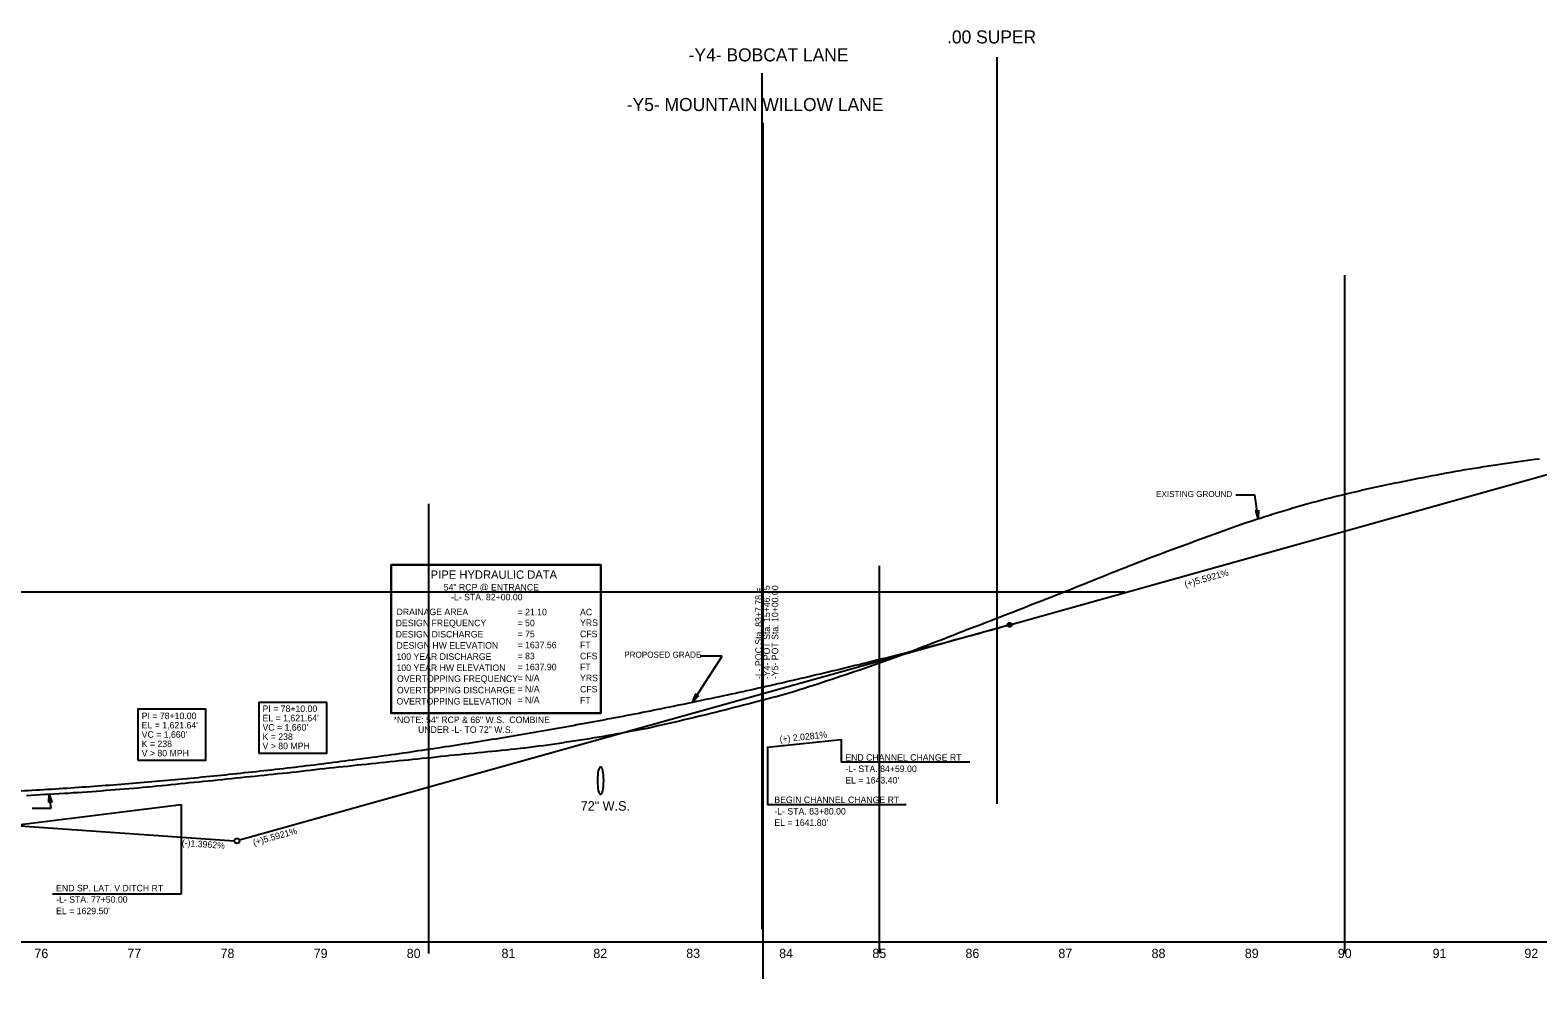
# Model space of a CAD drawing. Extents: x 498575 to 532350, y 405181 to 484585.
# Drawn here: x 512407 to 514026, y 483194 to 484213 of the extents above; entities that cross this region are included whole.
import ezdxf

# ---------------------------------------------------------------- set-up
doc = ezdxf.new("R2010")
doc.units = 0
for name, color, linetype in [('Exist Profile Cell', 7, 'Continuous'), ('Exist Vertical Profile Ground Line', 7, 'Continuous'), ('Exist Vertical Profile Horizontal Axis Label Major', 7, 'Continuous'), ('Prop Drainage Structure Pipe Welded Steel 54in Label', 7, 'Continuous'), ('Prop Grid Mask', 7, 'Continuous'), ('Prop PFL Text', 7, 'Continuous'), ('Prop Vertical Profile Curve Label', 7, 'Continuous'), ('Prop Vertical Profile Ditch Grade Right', 7, 'Continuous'), ('Prop Vertical Profile Ditch Grade Right Label', 7, 'Continuous'), ('Prop Vertical Profile Grade', 7, 'Continuous'), ('Prop Vertical Profile Grade Label', 7, 'Continuous'), ('Prop Vertical Profile Strip Grade', 7, 'Continuous'), ('Prop VPI Label', 7, 'Continuous'), ('Scratch_Level_2', 7, 'Continuous'), ('Scratch_Level_4', 7, 'Continuous'), ('Scratch_Level_5', 7, 'Continuous'), ('Sheet Data Text CELL', 7, 'Continuous')]:
    doc.layers.add(name, color=color, linetype=linetype)

msp = doc.modelspace()

# ---------------------------------------------------------------- linework, layer by layer
at = {"layer": 'Exist Profile Cell'}
msp.add_line((505856.7, 483233.7), (526056.7, 483233.7), dxfattribs=at)
at = {"layer": 'Exist Vertical Profile Ground Line'}
for points in [[(513813.2, 483712.9), (513818.2, 483714.1), (513823.2, 483715.3), (513828.2, 483716.5), (513833.2, 483717.6), (513838.2, 483718.8), (513843.2, 483719.9), (513848.2, 483721), (513853.2, 483722.1), (513858.2, 483723.2), (513863.2, 483724.2), (513868.2, 483725.3), (513873.2, 483726.3), (513878.2, 483727.3), (513883.2, 483728.3), (513888.2, 483729.3), (513893.2, 483730.3), (513898.2, 483731.3), (513903.2, 483732.3), (513908.2, 483733.3), (513913.2, 483734.3), (513918.2, 483735.2), (513923.2, 483736.2), (513928.2, 483737.1), (513933.2, 483738), (513938.2, 483738.9), (513943.2, 483739.8), (513948.2, 483740.7), (513953.2, 483741.5), (513958.2, 483742.3), (513963.2, 483743.1), (513968.2, 483743.9), (513973.2, 483744.7), (513978.2, 483745.4), (513983.2, 483746.2), (513988.2, 483746.9), (513993.2, 483747.6), (513998.2, 483748.3), (514003.2, 483749), (514008.2, 483749.7), (514013.2, 483750.4), (514018.2, 483751.1), (514023.2, 483751.7), (514028.2, 483752.3)], [(513313.2, 483531.1), (513318.2, 483532.8), (513323.2, 483534.7), (513328.2, 483536.4), (513333.2, 483538.2), (513338.2, 483540.1), (513343.2, 483541.9), (513348.2, 483543.8), (513353.2, 483545.7), (513358.2, 483547.6), (513363.2, 483549.5), (513368.2, 483551.4), (513373.2, 483553.3), (513378.2, 483555.3), (513383.2, 483557.2), (513388.2, 483559.1), (513393.2, 483561.1), (513398.2, 483563), (513403.2, 483564.9), (513408.2, 483566.9), (513413.2, 483568.8), (513418.2, 483570.7), (513423.2, 483572.6), (513428.2, 483574.5), (513433.2, 483576.4), (513438.2, 483578.3), (513443.2, 483580.3), (513448.2, 483582.2), (513453.2, 483584.2), (513458.2, 483586.1), (513463.2, 483588.1), (513468.2, 483590.1), (513473.2, 483592), (513478.2, 483594), (513483.2, 483596), (513488.2, 483597.9), (513493.2, 483599.9), (513498.2, 483601.9), (513503.2, 483603.8), (513508.2, 483605.8), (513513.2, 483607.8), (513518.2, 483609.7), (513523.2, 483611.7), (513528.2, 483613.7), (513533.2, 483615.7), (513538.2, 483617.7), (513543.2, 483619.7), (513548.2, 483621.7), (513553.2, 483623.7), (513558.2, 483625.7), (513563.2, 483627.7), (513568.2, 483629.7), (513573.2, 483631.7), (513578.2, 483633.6), (513583.2, 483635.6), (513588.2, 483637.6), (513593.2, 483639.6), (513598.2, 483641.5), (513603.2, 483643.5), (513608.2, 483645.4), (513613.2, 483647.3), (513618.2, 483649.2), (513623.2, 483651.1), (513628.2, 483653), (513633.2, 483654.9), (513638.2, 483656.7), (513643.2, 483658.6), (513648.2, 483660.4), (513653.2, 483662.2), (513658.2, 483664.1), (513663.2, 483665.9), (513668.2, 483667.7), (513673.2, 483669.5), (513678.2, 483671.3), (513683.2, 483673), (513688.2, 483674.9), (513693.2, 483676.7), (513698.2, 483678.4), (513703.2, 483680.2), (513708.2, 483681.9), (513713.2, 483683.7), (513718.2, 483685.3), (513723.2, 483687), (513728.2, 483688.7), (513733.2, 483690.3), (513738.2, 483691.9), (513743.2, 483693.4), (513748.2, 483695), (513753.2, 483696.5), (513758.2, 483698), (513763.2, 483699.5), (513768.2, 483701), (513773.2, 483702.4), (513778.2, 483703.8), (513783.2, 483705.2), (513788.2, 483706.5), (513793.2, 483707.9), (513798.2, 483709.2), (513803.2, 483710.4), (513808.2, 483711.7), (513813.2, 483712.9)], [(512813.2, 483429.2), (512818.2, 483429.7), (512823.2, 483430.2), (512828.2, 483430.7), (512833.2, 483431.2), (512838.2, 483431.7), (512843.2, 483432.3), (512848.2, 483432.8), (512853.2, 483433.3), (512858.2, 483433.9), (512863.2, 483434.4), (512868.2, 483434.9), (512873.2, 483435.4), (512878.2, 483435.9), (512883.2, 483436.3), (512888.2, 483436.9), (512893.2, 483437.3), (512898.2, 483437.8), (512903.2, 483438.3), (512908.2, 483438.8), (512913.2, 483439.3), (512918.2, 483439.8), (512923.2, 483440.4), (512928.2, 483440.9), (512933.2, 483441.4), (512938.2, 483442), (512943.2, 483442.6), (512948.2, 483443.2), (512953.2, 483443.9), (512958.2, 483444.5), (512963.2, 483445.2), (512968.2, 483445.9), (512973.2, 483446.6), (512978.2, 483447.4), (512983.2, 483448.2), (512988.2, 483448.9), (512993.2, 483449.7), (512998.2, 483450.5), (513003.2, 483451.3), (513008.2, 483452.1), (513013.2, 483452.9), (513018.2, 483453.7), (513023.2, 483454.6), (513028.2, 483455.4), (513033.2, 483456.3), (513038.2, 483457.2), (513043.2, 483458.1), (513048.2, 483459), (513053.2, 483460), (513058.2, 483460.9), (513063.2, 483461.9), (513068.2, 483462.8), (513073.2, 483463.9), (513078.2, 483465), (513083.2, 483466.1), (513088.2, 483467.2), (513093.2, 483468.3), (513098.2, 483469.4), (513103.2, 483470.6), (513108.2, 483471.8), (513113.2, 483473), (513118.2, 483474.1), (513123.2, 483475.4), (513128.2, 483476.6), (513133.2, 483477.8), (513138.2, 483479), (513143.2, 483480.3), (513148.2, 483481.5), (513153.2, 483482.8), (513158.2, 483484.1), (513163.2, 483485.4), (513168.2, 483486.7), (513173.2, 483488), (513178.2, 483489.3), (513183.2, 483490.6), (513188.2, 483491.9), (513193.2, 483493.2), (513198.2, 483494.5), (513203.2, 483495.8), (513208.2, 483497.1), (513213.2, 483498.5), (513218.2, 483499.9), (513223.2, 483501.4), (513228.2, 483502.9), (513233.2, 483504.4), (513238.2, 483506), (513243.2, 483507.6), (513248.2, 483509.2), (513253.2, 483510.8), (513258.2, 483512.4), (513263.2, 483514.1), (513268.2, 483515.7), (513273.2, 483517.4), (513278.2, 483519.1), (513283.2, 483520.7), (513288.2, 483522.4), (513293.2, 483524.1), (513298.2, 483525.8), (513303.2, 483527.6), (513308.2, 483529.3), (513313.2, 483531.1)], [(512403.2, 483390.9), (512408.2, 483391.1), (512413.2, 483391.4), (512418.2, 483391.7), (512423.2, 483392), (512428.2, 483392.2), (512433.2, 483392.5), (512438.2, 483392.8), (512443.2, 483393.1), (512448.2, 483393.4), (512453.2, 483393.8), (512458.2, 483394.1), (512463.2, 483394.4), (512468.2, 483394.8), (512473.2, 483395.1), (512478.2, 483395.5), (512483.2, 483395.9), (512488.2, 483396.3), (512493.2, 483396.7), (512498.2, 483397), (512503.2, 483397.4), (512508.2, 483397.8), (512513.2, 483398.2), (512518.2, 483398.7), (512523.2, 483399.1), (512528.2, 483399.5), (512533.2, 483400), (512538.2, 483400.5), (512543.2, 483401), (512548.2, 483401.5), (512553.2, 483402), (512558.2, 483402.5), (512563.2, 483403), (512568.2, 483403.6), (512573.2, 483404.1), (512578.2, 483404.6), (512583.2, 483405), (512588.2, 483405.5), (512593.2, 483406), (512598.2, 483406.5), (512603.2, 483407), (512608.2, 483407.5), (512613.2, 483408), (512618.2, 483408.6), (512623.2, 483409), (512628.2, 483409.6), (512633.2, 483410.1), (512638.2, 483410.6), (512643.2, 483411.1), (512648.2, 483411.6), (512653.2, 483412.1), (512658.2, 483412.6), (512663.2, 483413.1), (512668.2, 483413.6), (512673.2, 483414.2), (512678.2, 483414.7), (512683.2, 483415.2), (512688.2, 483415.7), (512693.2, 483416.3), (512698.2, 483416.9), (512703.2, 483417.5), (512708.2, 483418.1), (512713.2, 483418.6), (512718.2, 483419.2), (512723.2, 483419.8), (512728.2, 483420.3), (512733.2, 483420.8), (512738.2, 483421.4), (512743.2, 483421.9), (512748.2, 483422.4), (512753.2, 483422.9), (512758.2, 483423.5), (512763.2, 483424), (512768.2, 483424.5), (512773.2, 483425), (512778.2, 483425.6), (512783.2, 483426.1), (512788.2, 483426.6), (512793.2, 483427.2), (512798.2, 483427.7), (512803.2, 483428.2), (512808.2, 483428.7), (512813.2, 483429.2)]]:
    msp.add_lwpolyline(points, dxfattribs=at)
at = {"layer": 'Prop Drainage Structure Pipe Welded Steel 54in Label'}
msp.add_ellipse((513019.7, 483406.7), major_axis=(0, 15), ratio=0.2, dxfattribs=at)
at = {"layer": 'Prop Grid Mask'}
for points in [[(512794.9, 483638.3), (513019.9, 483638.3), (513019.9, 483479.3), (512794.9, 483479.3)], [(512652.6, 483436.3), (512725.6, 483436.3), (512725.6, 483490.6), (512652.6, 483490.6)], [(512522.8, 483428.6), (512595.8, 483428.6), (512595.8, 483483.3), (512522.8, 483483.3)]]:
    msp.add_lwpolyline(points, close=True, dxfattribs=at)
at = {"layer": 'Prop PFL Text'}
for p, q in [((513702.1, 483713.7), (513722.5, 483713.7)), ((513726.1, 483688.1), (513722.5, 483713.7)), ((513118.5, 483491), (513150.1, 483540.2)), ((513150.1, 483540.2), (513126.7, 483540.2)), ((512429.6, 483377), (512427.5, 483392.2)), ((512409.3, 483377), (512429.6, 483377))]:
    msp.add_line(p, q, dxfattribs=at)
for points in [[(513726.5, 483697.1), (513726.1, 483688), (513723.4, 483696.8), (513725.1, 483695.9)], [(513124.7, 483497.8), (513118.5, 483491), (513122, 483499.5), (513122.8, 483497.7)], [(512427.2, 483383.1), (512427.5, 483392.2), (512430.3, 483383.5), (512428.6, 483384.4)]]:
    msp.add_lwpolyline(points, close=True, dxfattribs=at)
at = {"layer": 'Prop Vertical Profile Curve Label'}
msp.add_circle((513459.1, 483574), 2.25, dxfattribs=at)
at = {"layer": 'Prop Vertical Profile Ditch Grade Right'}
for points in [[(513199.1, 483442.7), (513199.1, 483442.7), (513199.1, 483442.7), (513278, 483450.7)], [(511927.9, 483326.4), (512058.1, 483324.4), (512169.1, 483331.2), (512569.1, 483381.2)]]:
    msp.add_lwpolyline(points, dxfattribs=at)
at = {"layer": 'Prop Vertical Profile Ditch Grade Right Label'}
for p, q in [((513199.1, 483442.7), (513199.1, 483380.8)), ((513278, 483450.7), (513278, 483426.4)), ((513416.3, 483426.4), (513278, 483426.4)), ((512569.1, 483381.2), (512569.1, 483284.9)), ((513348, 483380.8), (513199.1, 483380.8)), ((512569.1, 483284.9), (512430.9, 483284.9))]:
    msp.add_line(p, q, dxfattribs=at)
at = {"layer": 'Prop Vertical Profile Grade'}
msp.add_line((513459.1, 483574), (514544.1, 483877.4), dxfattribs=at)
msp.add_spline([(511799.1, 483399.9), (511832.3, 483397.6), (511865.5, 483395.7), (511898.7, 483393.9), (511931.9, 483392.4), (511965.1, 483391.2), (511998.3, 483390.1), (512031.5, 483389.3), (512064.7, 483388.7), (512097.9, 483388.4), (512131.1, 483388.3), (512164.3, 483388.4), (512197.5, 483388.7), (512230.7, 483389.3), (512263.9, 483390.1), (512297.1, 483391.2), (512330.3, 483392.5), (512363.5, 483394), (512396.7, 483395.7), (512429.9, 483397.7), (512463.1, 483399.9), (512496.3, 483402.3), (512529.5, 483405), (512562.7, 483407.9), (512595.9, 483411), (512629.1, 483414.4), (512662.3, 483418), (512695.5, 483421.8), (512728.7, 483425.9), (512761.9, 483430.2), (512795.1, 483434.7), (512828.3, 483439.5), (512861.5, 483444.5), (512894.7, 483449.7), (512927.9, 483455.2), (512961.1, 483460.8), (512994.3, 483466.8), (513027.5, 483472.9), (513060.7, 483479.3), (513093.9, 483485.9), (513127.1, 483492.8), (513160.3, 483499.8), (513193.5, 483507.1), (513226.7, 483514.7), (513259.9, 483522.5), (513293.1, 483530.5), (513326.3, 483538.7), (513359.5, 483547.2), (513392.7, 483555.9), (513425.9, 483564.8), (513459.1, 483574)], degree=3, dxfattribs=at)
at = {"layer": 'Prop Vertical Profile Strip Grade'}
msp.add_line((513193.8, 483507.2), (513193.8, 483633.5), dxfattribs=at)
at = {"layer": 'Prop VPI Label'}
for p, q in [((513459.1, 483574), (512631.7, 483342.7)), ((511799.1, 483399.9), (512626.3, 483342.1))]:
    msp.add_line(p, q, dxfattribs=at)
msp.add_circle((512629.1, 483341.9), 2.75, dxfattribs=at)
at = {"layer": 'Scratch_Level_2'}
for p, q in [((513192.9, 484166.3), (513192.9, 483247.2)), ((513193.8, 484113), (513193.8, 483193.9)), ((513819.1, 483221.2), (513819.1, 483949.5)), ((513319.1, 483221.2), (513319.1, 483637.3))]:
    msp.add_line(p, q, dxfattribs=at)
at = {"layer": 'Scratch_Level_4'}
msp.add_line((513445.2, 484183.7), (513445.2, 483381.9), dxfattribs=at)
at = {"layer": 'Scratch_Level_5'}
for p, q in [((512835.2, 483221.2), (512835.2, 483704)), ((513582.6, 483609), (498575.1, 483609))]:
    msp.add_line(p, q, dxfattribs=at)
at = {"layer": 'Sheet Data Text CELL'}
msp.add_lwpolyline([(512794.9, 483479.3), (513019.9, 483479.3), (513019.9, 483638.3), (512794.9, 483638.3)], close=True, dxfattribs=at)

# ---------------------------------------------------------------- texts
at = {"layer": 'Exist Vertical Profile Horizontal Axis Label Major'}
for s, p in [('76', (512411.6, 483216.2)), ('76', (512411.6, 483216.2)), ('77', (512511.4, 483216.2)), ('77', (512511.4, 483216.2)), ('78', (512611.5, 483216.2)), ('78', (512611.5, 483216.2)), ('79', (512711.6, 483216.2)), ('79', (512711.6, 483216.2)), ('80', (512811.5, 483216.2)), ('80', (512811.5, 483216.2)), ('81', (512913.3, 483216.2)), ('81', (512913.3, 483216.2)), ('82', (513011.9, 483216.2)), ('83', (513111.7, 483216.2)), ('84', (513211.5, 483216.2)), ('85', (513311.6, 483216.2)), ('85', (513311.6, 483216.2)), ('86', (513411.6, 483216.2)), ('86', (513411.6, 483216.2)), ('87', (513511.4, 483216.2)), ('87', (513511.4, 483216.2)), ('88', (513611.5, 483216.2)), ('88', (513611.5, 483216.2)), ('89', (513711.6, 483216.2)), ('89', (513711.6, 483216.2)), ('90', (513811.5, 483216.2)), ('90', (513811.5, 483216.2)), ('91', (513913.3, 483216.2)), ('91', (513913.3, 483216.2)), ('92', (514011.9, 483216.2)), ('92', (514011.9, 483216.2))]:
    msp.add_text(s, height=10, dxfattribs=at).set_placement(p)
at = {"layer": 'Prop Drainage Structure Pipe Welded Steel 54in Label'}
msp.add_text('72" W.S.', height=10.12, dxfattribs=at).set_placement((512998.3, 483374.5))
at = {"layer": 'Prop PFL Text'}
for s, p in [('EXISTING GROUND', (513616.3, 483711.2)), ('PROPOSED GRADE', (513045.1, 483538.7))]:
    msp.add_text(s, height=6.516, dxfattribs=at).set_placement(p)
at = {"layer": 'Prop Vertical Profile Curve Label'}
for s, p in [("VC = 1,660'", (512526.8, 483452.7)), ("VC = 1,660'", (512656.6, 483460.4)), ('K = 238', (512656.6, 483450.4)), ('V > 80 MPH', (512526.8, 483432.7)), ('K = 238', (512526.8, 483442.7)), ('V > 80 MPH', (512656.6, 483440.4))]:
    msp.add_text(s, height=7, dxfattribs=at).set_placement(p)
at = {"layer": 'Prop Vertical Profile Ditch Grade Right Label'}
for s, rotation, p in [('(+) 2.0281%', 5.8692, (513212.3, 483447.6)), ('-L- STA. 84+59.00', 360, (513282.5, 483415.9)), ('END CHANNEL CHANGE RT', 360, (513282.5, 483428.1)), ("EL = 1643.40'", 360, (513282.5, 483403.6)), ('BEGIN CHANNEL CHANGE RT', 360, (513206.3, 483382.6)), ('-L- STA. 83+80.00', 360, (513206.3, 483370.3)), ("EL = 1641.80'", 360, (513206.3, 483358.1)), ('END SP. LAT. V DITCH RT', 360, (512434.9, 483287.8)), ('-L- STA. 77+50.00', 360, (512434.9, 483275.6)), ("EL = 1629.50'", 360, (512434.9, 483263.3))]:
    msp.add_text(s, height=7, rotation=rotation, dxfattribs=at).set_placement(p)
at = {"layer": 'Prop Vertical Profile Grade Label'}
for s, rotation, p in [('(+)5.5921%', 15.6213, (513647.9, 483614)), ('(-)1.3962%', 356.0068, (512569.7, 483336.6)), ('(+)5.5921%', 15.6213, (512647.4, 483336.7))]:
    msp.add_text(s, height=7, rotation=rotation, dxfattribs=at).set_placement(p)
at = {"layer": 'Prop Vertical Profile Strip Grade'}
for s, p in [('-Y4- POT Sta. 15+46.75', (513201.6, 483515.7)), ('-Y5- POT Sta. 10+00.00', (513210.5, 483515.7)), ('-L- POC Sta. 83+7.78 = ', (513192.8, 483515.7))]:
    msp.add_text(s, height=7, rotation=90, dxfattribs=at).set_placement(p)
at = {"layer": 'Prop VPI Label'}
for s, p in [('PI = 78+10.00', (512656.6, 483480.4)), ('PI = 78+10.00', (512526.8, 483472.7)), ("EL = 1,621.64'", (512526.8, 483462.7)), ("EL = 1,621.64'", (512656.6, 483470.4))]:
    msp.add_text(s, height=7, dxfattribs=at).set_placement(p)
at = {"layer": 'Scratch_Level_2'}
for s, p in [('-Y4- BOBCAT LANE', (513114.3, 484179)), ('-Y5- MOUNTAIN WILLOW LANE', (513047.8, 484125.7))]:
    msp.add_text(s, height=14, dxfattribs=at).set_placement(p)
at = {"layer": 'Scratch_Level_4'}
msp.add_text('.00 SUPER', height=14, dxfattribs=at).set_placement((513391.8, 484198.3))
at = {"layer": 'Sheet Data Text CELL'}
for s, height, p in [('PIPE HYDRAULIC DATA', 9, (512837.2, 483623.4)), ('54" RCP @ ENTRANCE', 7, (512851.2, 483610.8)), ('-L- STA. 82+00.00', 7, (512859.1, 483600.3)), ('DRAINAGE AREA', 7, (512800.5, 483584.4)), ('AC', 7, (512997.6, 483584.2)), ('DESIGN FREQUENCY', 7, (512799.6, 483572.5)), ('DESIGN DISCHARGE', 7, (512799.6, 483560.4)), ('= 50', 7, (512930.5, 483572.4)), ('YRS', 7, (512997.6, 483572.8)), ('CFS', 7, (512997.6, 483560.7)), ('DESIGN HW ELEVATION', 7, (512800.5, 483548.4)), ('FT', 7, (512997.6, 483548.8)), ('100 YEAR DISCHARGE', 7, (512800.5, 483536.4)), ('CFS', 7, (512997.6, 483537)), ('100 YEAR HW ELEVATION', 7, (512800.5, 483524.4)), ('OVERTOPPING FREQUENCY', 7, (512801, 483512.7)), ('= N/A', 7, (512930.5, 483513.4)), ('YRS', 7, (512997.6, 483513.5)), ('FT', 7, (512997.6, 483525.2)), ('OVERTOPPING DISCHARGE', 7, (512801, 483500.4)), ('= N/A', 7, (512930.5, 483501.6)), ('CFS', 7, (512997.6, 483501.4)), ('OVERTOPPING ELEVATION', 7, (512800.5, 483488.4)), ('= N/A', 7, (512930.5, 483489.8)), ('FT', 7, (512997.6, 483489.4))]:
    msp.add_text(s, height=height, rotation=360, dxfattribs=at).set_placement(p)
for s, p in [('= 21.10', (512930.5, 483584.2)), ('= 75', (512930.5, 483560.6)), ('= 1637.56', (512930.5, 483548.8)), ('= 83', (512930.5, 483537)), ('= 1637.90', (512930.5, 483525.2)), ('*NOTE: 54" RCP & 66" W.S.  COMBINE', (512797.4, 483468.5)), ('UNDER -L- TO 72" W.S.', (512823.6, 483458))]:
    msp.add_text(s, height=7, dxfattribs=at).set_placement(p)

doc.saveas('drawing.dxf')
